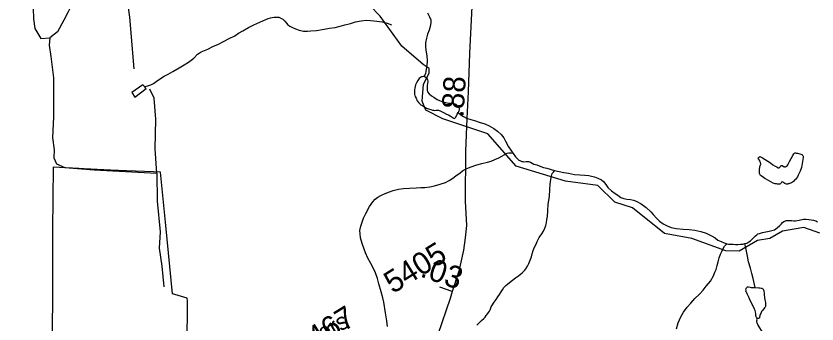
# Model space of a CAD drawing. Extents: x 2001466 to 31450019, y -30647475 to 847247.
# Drawn here: x 2197224 to 2206281, y 769739 to 773223 of the extents above; entities that cross this region are included whole.
import ezdxf

# ---------------------------------------------------------------- set-up
doc = ezdxf.new("R2010")
doc.units = 0
for name, color, linetype in [('Exist Boundary Political City Limit New', 7, 'Continuous'), ('Exist Hydrographic Creek Single Shore', 7, 'Continuous'), ('Exist Hydrographic Misc Water Feature', 7, 'Continuous'), ('Exist Road Non-System Type 51', 7, 'Continuous'), ('Exist Road Secondary Mileage Hundredths English Label', 7, 'Continuous'), ('Exist Road Secondary Type 51 Attributed', 7, 'Continuous'), ('Exist Road Secondary Type 51 Label', 7, 'Continuous'), ('Exist Road Secondary Type 51 Number Label', 7, 'Continuous'), ('Map Preparation Boundary City Limit Buffer Line', 7, 'Continuous')]:
    doc.layers.add(name, color=color, linetype=linetype)

msp = doc.modelspace()

# ---------------------------------------------------------------- linework, layer by layer
at = {"layer": 'Exist Boundary Political City Limit New'}
for points in [[(2198992, 770080.6), (2198916.2, 770851.6), (2198855.8, 771455), (2198778.5, 771458.2), (2198472.5, 771471.2), (2198291.2, 771480.3), (2197994.2, 771494.9), (2197934, 771497.9), (2197642.8, 771512.2), (2197637.2, 770803.9), (2197636, 770000), (2197633, 769724.2), (2197631.5, 769419.2), (2197241.8, 769432.8), (2195332.5, 769486.7)], [(2199161.2, 770000), (2199159.5, 770028.9), (2198992, 770080.6)], [(2199151.8, 768452.6), (2199161.2, 770000)]]:
    msp.add_lwpolyline(points, dxfattribs=at)
at = {"layer": 'Exist Hydrographic Creek Single Shore'}
for points in [[(2201829, 772675), (2201586, 772883.4), (2201342, 773223), (2201225.1, 773340.2), (2200952.6, 773402.3)], [(2206314.9, 770765.5), (2206132, 770831.6), (2205890, 770787.4), (2205749, 770705), (2205607.9, 770684.9), (2205400, 770561.3), (2205250.9, 770567.6), (2204866, 770706.8), (2204558, 770762.3), (2204196.9, 771051.8), (2203997, 771118.2), (2203804, 771305.9), (2203437, 771356.1), (2202878, 771525), (2202559, 771889.1), (2202050, 772060.4), (2201857.1, 772159.5), (2201815, 772258.7), (2201830, 772452), (2201896, 772575.2), (2201896, 772627.7), (2201829, 772675)]]:
    msp.add_lwpolyline(points, dxfattribs=at)
at = {"layer": 'Exist Hydrographic Misc Water Feature'}
for points in [[(2198675.3, 772425.7), (2198715.3, 772433.8), (2198749.3, 772446.1), (2198777.2, 772460.2), (2198823.1, 772494.6), (2198900.6, 772540.9), (2198944.7, 772565.5), (2198996.2, 772593.8), (2199068.1, 772638.1), (2199123.7, 772670.7), (2199173.3, 772698.9), (2199232.8, 772745), (2199274.6, 772789.4), (2199294.9, 772803.4), (2199318.5, 772817.7), (2199392.5, 772848.3), (2199450, 772876.6), (2199514.1, 772905), (2199569.9, 772933.5), (2199633.3, 772967.7), (2199699.5, 773000.3), (2199740.7, 773028.6), (2199788.9, 773057), (2199854.3, 773093.3), (2199912.1, 773124), (2199980, 773154.3), (2200047.7, 773184.6), (2200073.5, 773194.9), (2200101.8, 773203.2), (2200119.5, 773207.1), (2200141.4, 773209.4), (2200163.3, 773211.4), (2200179.7, 773209.7), (2200195.5, 773209.7), (2200211.5, 773203.7), (2200227.5, 773196), (2200241.7, 773186.1), (2200253.6, 773176.2), (2200264, 773164.1), (2200282.1, 773140.3), (2200298.1, 773124.5), (2200318.4, 773108.4), (2200348.5, 773092.5), (2200384.6, 773076.9), (2200426.6, 773061.3), (2200474.6, 773051.5), (2200520.5, 773051.9), (2200558.5, 773054.3), (2200622.2, 773060.5), (2200710.2, 773075.2), (2200768, 773083.5), (2200834.1, 773094.2), (2200890, 773108.5), (2200942.1, 773122.9), (2201007.7, 773139.4), (2201063.5, 773155.7), (2201127.7, 773167.9), (2201183.5, 773174.5), (2201233.3, 773172.6), (2201269.8, 773169.1), (2201303.6, 773165.3), (2201365.8, 773155.5), (2201421.3, 773140.2), (2201469.7, 773124.3)], [(2201876.7, 773259.2), (2201899.1, 773215.3), (2201913.2, 773179.5), (2201913.5, 773147.4), (2201907.7, 773103.2), (2201894, 773063.5), (2201878, 773019.2), (2201866.7, 772971.1), (2201855, 772921.3), (2201853, 772877), (2201857.5, 772837), (2201870, 772771.4), (2201874.5, 772719.2), (2201874.5, 772699.3), (2201870.6, 772673.5)], [(2201870.6, 772673.5), (2201864.6, 772645.2), (2201859.3, 772593.3), (2201853.2, 772571.1), (2201839.4, 772537.1)], [(2201839.4, 772537.1), (2201829.6, 772537), (2201817.5, 772535.1), (2201807.2, 772533), (2201797.6, 772528.8), (2201781.8, 772515), (2201766.2, 772492.6), (2201751.9, 772468.7), (2201742.4, 772444.6), (2201736.5, 772426.5), (2201732.6, 772408.4), (2201728.7, 772392.3), (2201728.7, 772370.4), (2201728.7, 772352.6), (2201730.8, 772336.5)], [(2201839.4, 772537.1), (2201849.3, 772533.2), (2201863.8, 772525.3), (2201872, 772513.5), (2201877.8, 772499.6), (2201880, 772487.5), (2201878, 772457.4), (2201872.4, 772439.2), (2201872.2, 772423.4), (2201874.7, 772381.3), (2201876.7, 772365.5), (2201894.8, 772341.7), (2201923.1, 772320), (2201948.9, 772303.9), (2201987.5, 772280.2), (2202013.3, 772266.6), (2202031.4, 772258.6), (2202051.2, 772252.8), (2202067.4, 772247.1), (2202085.7, 772245.1), (2202115.4, 772237), (2202137.6, 772235.2), (2202177.6, 772229.6), (2202187.4, 772227.7), (2202197.2, 772223.8), (2202205.2, 772217.7), (2202213.6, 772212), (2202219.8, 772205.8), (2202225.7, 772198), (2202231.9, 772186.1), (2202234.2, 772174), (2202233.9, 772165.9), (2202231.9, 772150), (2202226.4, 772139.9), (2202222.1, 772130)], [(2198675.3, 772425.7), (2198659.1, 772443.5), (2198534.2, 772356.5), (2198568, 772304.7), (2198696, 772401.5), (2198675.3, 772425.7)], [(2201730.8, 772336.5), (2201733, 772326.4), (2201739.2, 772312.5), (2201747.4, 772292.6), (2201761.3, 772264.9), (2201779.6, 772239), (2201801.9, 772217), (2201833.7, 772199.2), (2201866.1, 772179.3)], [(2201866.1, 772179.3), (2201898.1, 772167.6), (2201915.7, 772163.7), (2201932.3, 772158), (2201944.2, 772156.1), (2201950.2, 772156.1), (2201956.3, 772153.9), (2201973.9, 772156.1), (2201991.8, 772158.3), (2202000, 772156.2), (2202008.2, 772154.6), (2202020.3, 772148.7), (2202056, 772130.7), (2202092.3, 772111.1), (2202112.6, 772103.1), (2202132.2, 772093.3), (2202154.2, 772079.4), (2202166.9, 772071.4), (2202172.6, 772065.6), (2202178.8, 772063.5), (2202184.7, 772065.8), (2202188.6, 772069.7), (2202194.4, 772073.7), (2202198.5, 772079.6), (2202212.2, 772112), (2202222.1, 772130)], [(2202222.1, 772130), (2202254.2, 772106.1), (2202284.2, 772084.5), (2202318.6, 772068.8), (2202366.8, 772052.9), (2202418.7, 772037.4), (2202462.8, 772021.8), (2202524.9, 772001.9), (2202575, 771980.5), (2202625.2, 771950.6), (2202669.7, 771921.2), (2202709.9, 771881.5), (2202740, 771843.6), (2202758.3, 771805.6), (2202794.8, 771744.1), (2202821, 771704.4), (2202842.7, 771672.4)], [(2201423, 769711.2), (2201416.6, 769773.1), (2201402.1, 769863.3), (2201381.3, 769986.9), (2201370.7, 770032.7), (2201354.3, 770100.5), (2201325.8, 770194.5), (2201311.6, 770252.2), (2201289.1, 770316), (2201262.2, 770372), (2201236, 770423.8), (2201204, 770483.5), (2201175.7, 770543.3), (2201159.3, 770585.1), (2201136.5, 770651), (2201120.5, 770714.7), (2201113.7, 770756.7), (2201111.7, 770794.7), (2201123.4, 770846.9), (2201139.2, 770890.8), (2201154.6, 770935.1), (2201178.3, 770989.1), (2201221.6, 771067.4), (2201257.5, 771121.6), (2201283.3, 771149.7), (2201315.1, 771174.1), (2201349.1, 771192.1), (2201396.9, 771216.6), (2201449, 771233), (2201490.2, 771249.1), (2201548.5, 771263.8), (2201606.5, 771270.1), (2201674.4, 771274.4), (2201748.2, 771279.1), (2201800.3, 771281.4), (2201846.4, 771281.7), (2201902, 771292), (2201956.1, 771302.5), (2202019.5, 771318.8), (2202081.8, 771341), (2202123.4, 771363.6), (2202163.2, 771387.6), (2202198.9, 771415.9), (2202245, 771450.3), (2202272.5, 771470.5), (2202306.5, 771488.8), (2202358.2, 771511.1), (2202436.1, 771539.5), (2202489.9, 771556.1), (2202555.7, 771568.4), (2202595.5, 771580.7), (2202639.7, 771598.7), (2202685.3, 771619.4), (2202779.2, 771669.8), (2202795, 771675.9), (2202809.1, 771676.2), (2202819, 771676.4), (2202842.7, 771672.4)], [(2202842.7, 771672.4), (2202847.5, 771666.4), (2202873.5, 771628.8), (2202897.5, 771602.8), (2202911.6, 771590.9), (2202919.6, 771586.9), (2202929.5, 771582.9), (2202943.4, 771577.2), (2202953.7, 771575.3), (2202961.5, 771573.3), (2202992, 771575.6), (2203017.7, 771575.8), (2203029.6, 771573.6), (2203040, 771569.6), (2203077.9, 771548), (2203083.9, 771545.8), (2203114, 771540.5), (2203119.8, 771536.4), (2203187.9, 771508.7), (2203228.2, 771500.9), (2203314.2, 771473.8)], [(2205782.8, 771540.6), (2205807, 771524.8), (2205827.1, 771514.9), (2205841, 771507.1), (2205847, 771504.9), (2205855.2, 771504.9), (2205860.7, 771513), (2205867.3, 771521.4), (2205871.2, 771527.3), (2205875.3, 771531.1), (2205881.2, 771531.4), (2205884.9, 771531.2), (2205888.8, 771531.5), (2205902.9, 771521.2), (2205908.9, 771519.5), (2205915, 771515.3), (2205918.9, 771515.6), (2205923.2, 771515.7), (2205926.9, 771517.6), (2205932.7, 771519.6), (2205939, 771523.5), (2205943.1, 771527.7), (2205950.5, 771540), (2205972.3, 771576.1), (2205990.3, 771611.9), (2206010, 771646.3), (2206018.2, 771662), (2206021.9, 771666.4), (2206028, 771670.3), (2206034.2, 771674.2), (2206040.1, 771674.1), (2206047.9, 771672.1), (2206062.1, 771670.5), (2206097.7, 771660.6), (2206112.1, 771654.8), (2206113.9, 771650.8), (2206118, 771647), (2206121.9, 771643.1), (2206123.8, 771638.8), (2206124.2, 771631), (2206124.2, 771622.9), (2206118.5, 771575.1), (2206106.8, 771510.7), (2206091.4, 771468.8), (2206069.7, 771420.6), (2206059.8, 771402.6), (2206050, 771388.3), (2206039.9, 771374.4), (2206028, 771364.4), (2206015.9, 771352.5), (2206004.4, 771342), (2205994, 771336.3), (2205982.3, 771329.9), (2205972.3, 771327.8), (2205964.3, 771325.8), (2205956.3, 771323.7), (2205948.3, 771321.7), (2205938, 771321.6), (2205926.1, 771323.8), (2205916.1, 771327.8), (2205906.4, 771335.3), (2205901.9, 771339.7), (2205898.4, 771343.4), (2205890.2, 771345.5), (2205884.3, 771343.5), (2205880, 771343.3), (2205872.2, 771327.1), (2205870.3, 771323.3), (2205862.3, 771321.3), (2205854.8, 771321.3), (2205844.5, 771319.1), (2205834.3, 771321), (2205824.4, 771322.9), (2205810.3, 771325.1), (2205798.2, 771328.9), (2205786.1, 771332.8), (2205732.1, 771360.5), (2205689.9, 771385.8), (2205660, 771407.8), (2205643.8, 771419.6), (2205637.8, 771427.8), (2205633.7, 771433.7), (2205631.7, 771441.7), (2205629.6, 771449.4), (2205631.3, 771485.6), (2205633.5, 771513.6), (2205633.3, 771517.7), (2205634.7, 771521.6), (2205642.9, 771539.8), (2205644.8, 771543.6), (2205645, 771547.6), (2205645, 771551.7), (2205642.9, 771557.7), (2205642.5, 771565.8), (2205640.5, 771571.4), (2205636.8, 771579.7), (2205634.7, 771585.7), (2205630.6, 771591.6), (2205618.5, 771607.6), (2205616.5, 771613.6)], [(2205616.5, 771613.6), (2205618.3, 771619.4), (2205620.4, 771623.5), (2205626.5, 771627.5), (2205632.3, 771631.5), (2205636.2, 771631.7), (2205664.5, 771617.7), (2205696.3, 771599.9), (2205724.8, 771580.2), (2205754.7, 771560.2), (2205782.8, 771540.6)], [(2202434.5, 769724.4), (2202452.5, 769744.3), (2202468.1, 769758.6), (2202488.2, 769776.7), (2202512.2, 769800.6), (2202528.2, 769814.9), (2202541.7, 769833.1), (2202559.8, 769857.1), (2202567.8, 769868.9), (2202577.4, 769883.3), (2202587.5, 769905.3), (2202589.1, 769911.1), (2202598.7, 769933.2), (2202612.9, 769953.4), (2202624.6, 769973.5), (2202632.6, 769985.7), (2202652.5, 770015.5), (2202671.9, 770045.9), (2202690.4, 770071.9), (2202709.9, 770102.2), (2202725.9, 770124.2), (2202741.7, 770150.1), (2202763.4, 770174.4), (2202781.4, 770190.4), (2202803.2, 770208.6), (2202839.1, 770234.8), (2202872.7, 770258.9), (2202904.5, 770283.4), (2202928.7, 770303.6), (2202946.3, 770317.6), (2202958.2, 770327.6), (2202976.4, 770345.9), (2202990, 770363.7), (2203007.8, 770393.9), (2203023.4, 770424), (2203039.2, 770462.2), (2203053.1, 770500.2), (2203060.5, 770532.4), (2203072.6, 770568.3), (2203088.2, 770606.5), (2203100.3, 770632.7), (2203115.9, 770670.5), (2203141.5, 770716.9), (2203169.4, 770758.9), (2203188.7, 770788.9), (2203204.7, 770820.9), (2203214.3, 770851.1), (2203218.2, 770869.2), (2203222.3, 770881.2), (2203228.2, 770921.2), (2203233.8, 770955.3), (2203239.3, 771019.4), (2203243.2, 771095.4), (2203256.3, 771179.5), (2203259.8, 771259.3), (2203263.5, 771319.6), (2203270.7, 771373.6), (2203278.9, 771409.3), (2203288.5, 771439.5), (2203300.4, 771457.6), (2203314.2, 771473.8)], [(2203314.2, 771473.8), (2203418.5, 771454.3), (2203472.7, 771444.9), (2203540.3, 771431.1), (2203598.6, 771425.5), (2203654.3, 771424), (2203700.5, 771420.2), (2203730.2, 771412.6), (2203764.3, 771402.9), (2203802.8, 771389), (2203842.8, 771369.1), (2203866.8, 771349.7), (2203895.1, 771317.9), (2203917.4, 771284), (2203957.4, 771245.9), (2203999.7, 771216.5), (2204030, 771196.8), (2204064, 771171.1), (2204096.2, 771157.3), (2204130.5, 771151.3), (2204172.5, 771145.7), (2204208, 771140), (2204236.1, 771128), (2204292.5, 771098.4), (2204350.7, 771055.1), (2204403.2, 771007.5), (2204429.2, 770975.5), (2204465.5, 770936), (2204499.8, 770902), (2204543.9, 770870.2), (2204587.7, 770848.5), (2204634.3, 770831), (2204688.4, 770819.5), (2204768.4, 770811.9), (2204834.2, 770806.5), (2204900.4, 770798.9), (2204966.7, 770783.2), (2205026.6, 770765.6), (2205082.7, 770740.1), (2205128.7, 770712.5), (2205160.9, 770688.6), (2205197, 770670.9), (2205233, 770655.3), (2205252.9, 770647.4), (2205263.4, 770645.5)], [(2205467.4, 770648.7), (2205486.7, 770654.7), (2205510.9, 770666.9), (2205528.9, 770679.2), (2205544.9, 770693.4), (2205568.9, 770717.4), (2205582.7, 770733.5), (2205600.3, 770747.5), (2205614.2, 770757.6), (2205630.2, 770763.7), (2205666.3, 770774.1), (2205704.2, 770782.5), (2205740.1, 770788.5), (2205770.1, 770794.9), (2205786.1, 770799), (2205801.9, 770805.1), (2205816, 770815.1), (2205833.6, 770829.1), (2205855.8, 770847.3), (2205879.4, 770871.7), (2205893.1, 770885.4), (2205907.5, 770897.9), (2205917.5, 770901.6), (2205933.3, 770907.8), (2205955.4, 770910.1), (2205974.9, 770910), (2205997.1, 770910.3), (2206021.1, 770906.6), (2206039.5, 770906.7), (2206081.1, 770915), (2206128.9, 770923.2), (2206156.8, 770925.5), (2206191, 770921.6), (2206216.9, 770915.6), (2206242.9, 770912.1), (2206266.7, 770904), (2206287.2, 770894.4)], [(2204691.9, 769684), (2204711.4, 769750), (2204743.2, 769818.2), (2204772.5, 769872.2), (2204812.1, 769928.7), (2204855.9, 769974.8), (2204901.7, 770025.1), (2204953.3, 770077.3), (2204995.2, 770119.6), (2205028.4, 770165.8), (2205076, 770222.3), (2205111.4, 770282.6), (2205127.4, 770324.4), (2205141.4, 770356.8), (2205152.9, 770400.5), (2205162.5, 770440.8), (2205176, 770486.6), (2205190, 770526.7), (2205203.9, 770559.1), (2205219.9, 770591.2), (2205237.3, 770617.4), (2205263.4, 770645.5)], [(2205263.4, 770645.5), (2205281.4, 770641.6), (2205311.2, 770639.9), (2205335, 770639.9), (2205361, 770638), (2205387.4, 770638.1), (2205417.2, 770640.5), (2205441.4, 770642.5), (2205467.4, 770648.7)], [(2205582.4, 770149.8), (2205559.7, 770253.4), (2205545.5, 770311.6), (2205528.7, 770369.3), (2205508.4, 770441.3), (2205493.9, 770506.8), (2205479.3, 770582.8), (2205467.4, 770648.7)], [(2205604.6, 769806.1), (2205600.7, 769807.9), (2205598.9, 769811.9), (2205594.8, 769817.8), (2205592.7, 769823.8), (2205590.4, 769833.8), (2205590.4, 769853.7), (2205586.6, 769875.8), (2205582.4, 769889.8), (2205576.1, 769905.7), (2205565.8, 769925.6), (2205547.8, 769957.5), (2205537.5, 769985.4), (2205523.6, 770013.5), (2205511.1, 770043.4), (2205496.9, 770073.1), (2205486.7, 770091.2), (2205483, 770099.1), (2205478.7, 770107.1), (2205478.9, 770122.9), (2205478.7, 770135.1), (2205480.5, 770140.9), (2205484.6, 770147.2), (2205488.5, 770153.1), (2205494.3, 770157.1), (2205498.2, 770157.3), (2205506.4, 770157.3), (2205524.2, 770155.4), (2205538.4, 770153.2), (2205582.4, 770149.8)], [(2205582.4, 770149.8), (2205622.4, 770145.8), (2205636.6, 770146.1), (2205650.7, 770144), (2205656.3, 770142.3), (2205662.4, 770140.2), (2205668.6, 770136.4), (2205672.5, 770132.2), (2205678.4, 770124.4), (2205680.7, 770114.3), (2205680.7, 770104.6), (2205682.9, 770090.4), (2205685, 770066.6), (2205687, 770038.7), (2205693.4, 770012.6), (2205697.7, 769982.7), (2205699.7, 769956.4), (2205699.7, 769950.8), (2205699.9, 769944.6), (2205697.7, 769936.5), (2205694.2, 769930.5), (2205686.2, 769920.4), (2205668.2, 769894.3), (2205654, 769878.1), (2205646.4, 769858.2), (2205640.7, 769846.1), (2205637, 769834.1), (2205632.7, 769814.1), (2205632.7, 769808.4), (2205629, 769804.1), (2205621, 769800), (2205616.9, 769800.2), (2205610.7, 769802), (2205604.6, 769806.1)], [(2205733.8, 769348.9), (2205739.7, 769405.2), (2205735, 769469.2), (2205726.6, 769520.7), (2205722.5, 769546.9), (2205714.3, 769568.9), (2205702, 769594.7), (2205680.1, 769628.4), (2205655.9, 769666.5), (2205633.5, 769696.3), (2205611.4, 769732), (2205607.1, 769742), (2205603.4, 769749.9), (2205601.1, 769760), (2205600.9, 769773.8), (2205603.2, 769784), (2205602.7, 769797.9), (2205604.6, 769806.1)]]:
    msp.add_lwpolyline(points, dxfattribs=at)
at = {"layer": 'Exist Road Non-System Type 51'}
for points in [[(2198043.5, 773609.2), (2198096.2, 773549), (2198163.1, 773508.9), (2198270.1, 773491), (2198350.3, 773473.2), (2198417.2, 773437.5), (2198461.8, 773388.4), (2198493, 773317), (2198506.4, 773209.9), (2198555.5, 772625.4)], [(2197915.5, 773522.1), (2197914, 773478.5), (2197860.5, 773367), (2197811.5, 773271), (2197764.6, 773175.1), (2197691.1, 773044.4), (2197604.1, 772975.2)], [(2197419.1, 773310.5), (2197421.3, 773191.2), (2197436.9, 773080), (2197506, 772968.5), (2197604.1, 772975.2), (2197599.7, 772894.9), (2197617.5, 772763.2), (2197648.7, 772524.5), (2197646.5, 772082.8), (2197637.6, 771844), (2197655.4, 771710.2), (2197650.9, 771618.7), (2197679.9, 771551.8), (2197776.6, 771508.8), (2198106.2, 771482.4), (2198815.2, 771446.5)], [(2198815.2, 771446.5), (2198797.4, 771718.7), (2198806.3, 772055.1), (2198786.2, 772293.8), (2198737.2, 772394.2)], [(2198815.2, 771446.5), (2198821.3, 771129.6), (2198854.3, 770780.1), (2198841.1, 770595.4), (2198874.1, 770391), (2198893.8, 770160.2)]]:
    msp.add_lwpolyline(points, dxfattribs=at)
at = {"layer": 'Exist Road Secondary Type 51 Attributed'}
msp.add_line((2202157.6, 770107.8), (2202016.3, 770157), dxfattribs=at)
for points in [[(2202508.1, 774715), (2202502.4, 774596.7), (2202455.3, 774167.4), (2202421.8, 773834.4), (2202376.8, 773331.8), (2202351.7, 772799.8), (2202338.1, 772364.2), (2202320.3, 772064.7), (2202307.8, 771692), (2202304.6, 771126.5), (2202319.3, 770854.3), (2202302.5, 770714), (2202283.7, 770573.6), (2202230.3, 770337), (2202157.6, 770107.8)], [(2202157.6, 770107.8), (2202132, 770027), (2201992.8, 769618.7), (2201867.2, 769277.3), (2201804.4, 769036.5), (2201782.5, 768885.7), (2201772, 768628.1), (2201771.2, 768510.6)]]:
    msp.add_lwpolyline(points, dxfattribs=at)
at = {"layer": 'Map Preparation Boundary City Limit Buffer Line'}
for points in [[(2198992, 770080.6), (2198916.2, 770851.6), (2198855.8, 771455), (2198778.5, 771458.2), (2198472.5, 771471.2), (2198291.2, 771480.3), (2197994.2, 771494.9), (2197934, 771497.9), (2197642.8, 771512.2), (2197637.2, 770803.9), (2197636, 770000), (2197633, 769724.2), (2197631.5, 769419.2), (2197241.8, 769432.8), (2195332.5, 769486.7)], [(2199161.2, 770000), (2199159.5, 770028.9), (2198992, 770080.6)], [(2199151.8, 768452.6), (2199161.2, 770000)]]:
    msp.add_lwpolyline(points, dxfattribs=at)

# ---------------------------------------------------------------- texts
at = {"layer": 'Exist Road Secondary Mileage Hundredths English Label'}
for s, rotation, p in [('.88', 86.60084, (2202283, 772071.9)), ('.03', 340.79519, (2201783.3, 770278.9))]:
    msp.add_text(s, height=250, rotation=rotation, dxfattribs=at).set_placement(p)
at = {"layer": 'Exist Road Secondary Type 51 Label'}
msp.add_text('Hunters', height=190, rotation=29.71732, dxfattribs=at).set_placement((2200232.9, 769275.2))
at = {"layer": 'Exist Road Secondary Type 51 Number Label'}
for s, p in [('5405', (2201485, 770075.7)), ('2467', (2200454.5, 769353.5))]:
    msp.add_text(s, height=250, rotation=31.91803, dxfattribs=at).set_placement(p)

doc.saveas('drawing.dxf')
